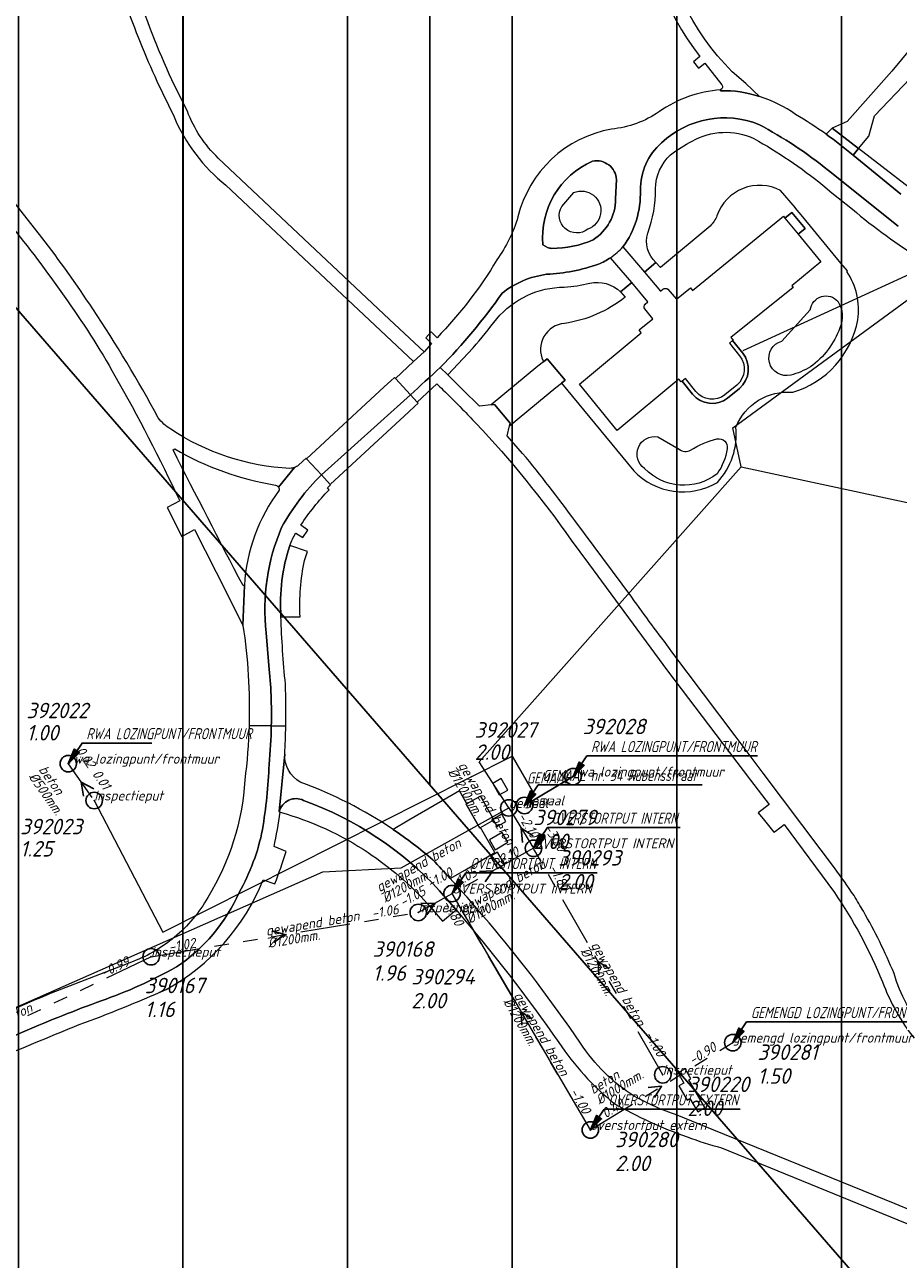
# Model space of a CAD drawing. Extents: x 148869 to 161638, y 453607 to 469810.
# Tile 387 of 656: x 155619 to 155725, y 462222 to 462372. Entities that reach past the tile are written whole.
import ezdxf
from ezdxf.lldxf.tags import DXFTag

# ---------------------------------------------------------------- set-up
doc = ezdxf.new("R2010")
doc.units = 0
doc.header["$PDMODE"] = 32
doc.header["$PDSIZE"] = 2
doc.linetypes.add('RI-GWA', pattern=[18.45, 6, -1.8, 1.75, -1.8, 1.75, -1.8, 1.75, -1.8])
doc.linetypes.add('RI-HWA', pattern=[7.4, 5, -2.4])
doc.layers.get('0').update_dxf_attribs({"linetype": 'CONTINUOUS'})
doc.layers.get('DEFPOINTS').update_dxf_attribs({"linetype": 'CONTINUOUS'})
for name, color, linetype in [('2022 hatch', 10, 'CONTINUOUS'), ('2024', 160, 'CONTINUOUS'), ('2024 hatch', 160, 'CONTINUOUS'), ('B-OI-AANPIJLING', 1, 'CONTINUOUS'), ('B-OI-GEMAAL', 30, 'CONTINUOUS'), ('B-OI-RI-niet inspecteren_reinigen', 190, 'CONTINUOUS')]:
    doc.layers.add(name, color=color, linetype=linetype)
for name, color, linetype, lineweight in [('B-OI-RI-BIJZONDERDERHEDEN-T18', 134, 'CONTINUOUS', 18), ('B-OI-RI-DRUKLEIDING-G-niet meenemen', 190, 'RI-PERS', 18), ('B-OI-RI-GWA-MATERIAAL-T18', 10, 'CONTINUOUS', 18), ('B-OI-RI-GWA-PUTDEKSELHOOGTE-T25', 10, 'CONTINUOUS', 25), ('B-OI-RI-GWA_BOB-T18', 10, 'CONTINUOUS', 18), ('B-OI-RI-GWA_DIAMETER-T18', 10, 'CONTINUOUS', 18), ('B-OI-RI-GWA_PUTNUMMER-T18', 10, 'CONTINUOUS', 18), ('B-OI-RI-GWA_RIOOLPUT-S', 10, 'CONTINUOUS', 25), ('B-OI-RI-GWA_TRANSPORTLEIDING-G', 10, 'RI-GWA', 18), ('B-OI-RI-HWA-BOB-T18', 150, 'CONTINUOUS', 18), ('B-OI-RI-HWA-MATERIAAL-T18', 150, 'CONTINUOUS', 18), ('B-OI-RI-HWA-PUTDEKSELHOOGTE-T25', 150, 'CONTINUOUS', 25), ('B-OI-RI-HWA-PUTNUMMER-T25', 150, 'CONTINUOUS', 25), ('B-OI-RI-HWA_DIAMETER-T18', 150, 'CONTINUOUS', 18), ('B-OI-RI-HWA_RIOOLPUT-S', 150, 'CONTINUOUS', 25), ('B-OI-RI-HWA_TRANSPORTLEIDING-G', 150, 'RI-HWA', 18), ('B-OI-RI-PERSLEIDING-G-niet meenemen', 190, 'RI-PERS', 18), ('B-OI-RI-STROOMRICHTING-S', 252, 'CONTINUOUS', 25), ('B-OI-RI-VACUUMLEIDING-G-niet meenemen', 190, 'RI-VACUUM', 18), ('B-RO-VH-VERHARDING_ASFALT-GV', 251, 'CONTINUOUS', 18), ('B-RO-VH-VERHARDING_BEDRIJFSVLOERPLAAT-GV', 251, 'CONTINUOUS', 18), ('B-RO-VH-VERHARDING_FUNDERING_ZAND-GV', 251, 'CONTINUOUS', 18), ('B-RO-VH-VERHARDING_GRASBETONSTEEN-GV', 251, 'CONTINUOUS', 18), ('B-RO-VH-VERHARDING_HALFVERHARDING_GRIND-GV', 251, 'CONTINUOUS', 18), ('B-RO-VH-VERHARDING_STRAATBAKSTEEN-GV', 251, 'CONTINUOUS', 18)]:
    doc.layers.add(name, color=color, linetype=linetype, lineweight=lineweight)
doc.styles.add('NLCS-ISO-M500-T18_CURSIEF', font='NLCS-ISO.ttf', dxfattribs={"oblique": 15, "height": 0.9})
doc.styles.add('NLCS-ISO-M750-T25_CURSIEF', font='NLCS-ISO.ttf', dxfattribs={"oblique": 15, "height": 1.875})
tags = doc.linetypes.add('RI-PERS', pattern='A,7,-2,["P",Standard,S=1.8,R=0,X=-0.5,Y=-0.9],-2,7,-2,[102,NLCS.SHX,S=1,R=180,X=0,Y=0],-2', length=22).pattern_tags.tags
tags[6] = DXFTag(74, 10)
tags = doc.linetypes.add('RI-VACUUM', pattern='A,7,-2,["V",Standard,S=1.8,R=0,X=-0.5,Y=-0.9],-2,7,-2,[102,NLCS.SHX,S=1,R=180,X=0,Y=0],-2', length=22).pattern_tags.tags
tags[6] = DXFTag(74, 10)

# ---------------------------------------------------------------- blocks, each defined once
blk = doc.blocks.new('ACMAP_ANN_TEMPLATE_hwa-diam')
at = {"color": 0, "linetype": 'ByBlock', "style": 'NLCS-ISO-M500-T18_CURSIEF', "oblique": 15}
blk.add_attdef('hwa-diam', (-3.7, -1.3), '', height=1.2, dxfattribs=at)
blk = doc.blocks.new('ACMAP_ANN_TEMPLATE_hwa-materiaal')
at = {"color": 0, "linetype": 'ByBlock', "style": 'NLCS-ISO-M500-T18_CURSIEF', "oblique": 15}
blk.add_attdef('hwa-mat', (-3.7, 0.2), '', height=1.2, dxfattribs=at)
blk = doc.blocks.new('ACMAP_ANN_TEMPLATE_hwa-nap-l')
at = {"color": 0, "linetype": 'ByBlock', "style": 'NLCS-ISO-M500-T18_CURSIEF', "oblique": 15}
blk.add_attdef('hwa-nap-l', (3.3, 0.2), '', height=1.2, dxfattribs=at)
blk = doc.blocks.new('ACMAP_ANN_TEMPLATE_hwa-nap-r')
at = {"color": 0, "linetype": 'ByBlock', "style": 'NLCS-ISO-M500-T18_CURSIEF', "oblique": 15}
blk.add_attdef('hwa-nap-r', (-5.6, 0.2), '', height=1.2, dxfattribs=at)
blk = doc.blocks.new('ACMAP_ANN_TEMPLATE_gwa-diam')
at = {"color": 0, "linetype": 'ByBlock', "style": 'NLCS-ISO-M500-T18_CURSIEF', "oblique": 15}
blk.add_attdef('gwa-diam', (-2.2, -1.3), '', height=1.2, dxfattribs=at)
blk = doc.blocks.new('ACMAP_ANN_TEMPLATE_gwa-materiaal')
at = {"color": 0, "linetype": 'ByBlock', "style": 'NLCS-ISO-M500-T18_CURSIEF', "oblique": 15}
blk.add_attdef('gwa-mat', (-2.2, 0.2), '', height=1.2, dxfattribs=at)
blk = doc.blocks.new('ACMAP_ANN_TEMPLATE_gwa-nap-l')
at = {"color": 0, "linetype": 'ByBlock', "style": 'NLCS-ISO-M500-T18_CURSIEF', "oblique": 15}
blk.add_attdef('gwa-nap-l', (2.3, 0.2), '', height=1.2, dxfattribs=at)
blk = doc.blocks.new('ACMAP_ANN_TEMPLATE_gwa-nap-r')
at = {"color": 0, "linetype": 'ByBlock', "style": 'NLCS-ISO-M500-T18_CURSIEF', "oblique": 15}
blk.add_attdef('gwa-nap-r', (-5.6, 0.2), '', height=1.2, dxfattribs=at)
blk = doc.blocks.new('ACMAP_ANN_TEMPLATE_hwa-puth')
at = {"color": 0, "linetype": 'ByBlock', "style": 'NLCS-ISO-M750-T25_CURSIEF', "oblique": 15}
blk.add_attdef('hwa-puth', (-9, -6.8), '', height=1.88, dxfattribs=at)
blk = doc.blocks.new('ACMAP_ANN_TEMPLATE_hwa-putnr')
at = {"color": 0, "linetype": 'ByBlock', "style": 'NLCS-ISO-M750-T25_CURSIEF', "oblique": 15}
blk.add_attdef('hwa-putnr', (-9, -4.1), '', height=1.88, dxfattribs=at)
blk = doc.blocks.new('ACMAP_ANN_TEMPLATE_type knoop')
at = {"layer": 'DEFPOINTS', "style": 'NLCS-ISO-M500-T18_CURSIEF', "oblique": 15}
blk.add_attdef('type_knoop', (0, 0), '', height=1.2, dxfattribs=at)
blk = doc.blocks.new('ACMAP_ANN_TEMPLATE_gwa-puth')
at = {"color": 0, "linetype": 'ByBlock', "style": 'NLCS-ISO-M750-T25_CURSIEF', "oblique": 15}
blk.add_attdef('gwa-puth', (3, -5), '', height=1.88, dxfattribs=at)
blk = doc.blocks.new('ACMAP_ANN_TEMPLATE_gwa-putnr')
at = {"color": 0, "linetype": 'ByBlock', "style": 'NLCS-ISO-M750-T25_CURSIEF', "oblique": 15}
blk.add_attdef('gwa-putnr', (3, -2.1), '', height=1.88, dxfattribs=at)

msp = doc.modelspace()

# ---------------------------------------------------------------- hatches: boundary and pattern name
at = {"layer": '2022 hatch'}
h = msp.add_hatch(dxfattribs=at)
h.set_pattern_fill('ANSI31', color=256, scale=19.992, angle=45)
h.set_pattern_definition([(90, (0, 0), (-19.992, 0), [])])
h.paths.add_polyline_path([(155957.39, 462199.72), (155824.6, 462339.47), (155809.4, 462364.77), (155712.06, 462492.35), (155741.32, 462534.94), (155724.45, 462653.5), (155647.56, 462844.84), (155571.03, 462835.78), (155539.5, 462940.93), (155214.41, 462860.04), (154975.03, 462800.21), (154771.75, 462639.51), (154795.06, 462617.84), (154687.68, 462525.32), (154739.27, 462359.61), (154777.22, 462294.15), (154815.26, 462238.26), (154900.32, 462169.47), (154928.55, 462144.03), (154992.39, 461993.67), (155064.08, 461959.84), (155069.75, 461944.78), (155080.62, 461929.02), (155099.54, 461841.43), (155124.54, 461788.65), (155176.21, 461747.53), (155253.1, 461670.14), (155301.18, 461625.42), (155386.96, 461536.3), (155426.74, 461562.76), (155670.4, 461472.54), (155778.97, 461514.91), (155823.82, 461578.91), (155914.94, 461739.53), (155884.36, 461781.4), (155900.67, 461812.33), (155940.19, 461941.25), (155946.89, 461971.72), (155993.5, 462030.18), (155993.12, 462149.22)])
at = {"layer": '2024 hatch'}
h = msp.add_hatch(dxfattribs=at)
h.set_pattern_fill('ANSI31', color=256, scale=29.988, angle=45)
h.set_pattern_definition([(90, (0, 0), (-29.988, 0), [])])
h.paths.add_polyline_path([(155468.24, 462509.2), (155430.3, 462608.99), (155317.39, 462696.7), (155326.79, 462885.8), (155421.55, 463128.67), (155681.88, 463221.51), (155808.81, 463270.9), (155858.2, 463353.96), (156235.32, 463468.35), (156395.06, 463466.8), (156874.43, 463576.88), (157060.31, 463303.94), (157149.74, 462870.77), (157067.92, 462815.11), (157047.81, 462789.79), (157071.17, 462711.57), (156936.5, 462350.7), (156856.27, 462251.62), (156803.36, 462113.22), (156627.76, 461893.96), (156524.84, 461717.19), (156312.22, 461660.25), (156176.03, 461568.49), (155937.87, 461968.15)])

# ---------------------------------------------------------------- linework, layer by layer
at = {"layer": '2024', "flags": 128}
msp.add_lwpolyline([(155468.24, 462509.2), (155430.3, 462608.99), (155317.39, 462696.7), (155326.79, 462885.8), (155421.55, 463128.67), (155681.88, 463221.51), (155808.81, 463270.9), (155858.2, 463353.96), (156235.32, 463468.35), (156395.06, 463466.8), (156874.43, 463576.88), (157060.31, 463303.94), (157149.74, 462870.77), (157067.92, 462815.11), (157047.81, 462789.79), (157071.17, 462711.57), (156936.5, 462350.7), (156856.27, 462251.62), (156803.36, 462113.22), (156627.76, 461893.96), (156524.84, 461717.19), (156312.22, 461660.25), (156176.03, 461568.49), (155937.87, 461968.15)], close=True, dxfattribs=at)
at = {"layer": 'B-OI-AANPIJLING', "color": 251, "flags": 128}
for points in [[(155623.8, 462281.97), (155625.16, 462283.31), (155624.53, 462283.74), (155623.8, 462281.97), (155624.63, 462283.67), (155624.74, 462283.6), (155623.8, 462281.97), (155624.95, 462283.46), (155625.06, 462283.38), (155623.8, 462281.97), (155625.48, 462284.48), (155633.95, 462284.48)], [(155685.1, 462280.4), (155686.46, 462281.74), (155685.83, 462282.17), (155685.1, 462280.4), (155685.93, 462282.1), (155686.04, 462282.03), (155685.1, 462280.4), (155686.25, 462281.89), (155686.36, 462281.81), (155685.1, 462280.4), (155686.78, 462282.91), (155707.48, 462282.91)], [(155679.2, 462276.9), (155680.56, 462278.24), (155679.93, 462278.67), (155679.2, 462276.9), (155680.03, 462278.6), (155680.14, 462278.53), (155679.2, 462276.9), (155680.35, 462278.39), (155680.46, 462278.31), (155679.2, 462276.9), (155680.88, 462279.41), (155700.76, 462279.41)], [(155680.3, 462271.7), (155681.66, 462273.04), (155681.03, 462273.47), (155680.3, 462271.7), (155681.13, 462273.4), (155681.24, 462273.33), (155680.3, 462271.7), (155681.45, 462273.19), (155681.56, 462273.11), (155680.3, 462271.7), (155681.98, 462274.21), (155698.1, 462274.21)], [(155670.4, 462266.2), (155671.76, 462267.54), (155671.13, 462267.97), (155670.4, 462266.2), (155671.23, 462267.9), (155671.34, 462267.83), (155670.4, 462266.2), (155671.55, 462267.69), (155671.66, 462267.61), (155670.4, 462266.2), (155672.08, 462268.71), (155688.02, 462268.71)], [(155704.5, 462248.1), (155705.86, 462249.44), (155705.23, 462249.87), (155704.5, 462248.1), (155705.33, 462249.8), (155705.44, 462249.73), (155704.5, 462248.1), (155705.65, 462249.59), (155705.76, 462249.51), (155704.5, 462248.1), (155706.18, 462250.61), (155729.83, 462250.61)], [(155687.2, 462237.5), (155688.56, 462238.84), (155687.93, 462239.27), (155687.2, 462237.5), (155688.03, 462239.2), (155688.14, 462239.13), (155687.2, 462237.5), (155688.35, 462238.99), (155688.46, 462238.91), (155687.2, 462237.5), (155688.88, 462240.01), (155705.4, 462240.01)]]:
    msp.add_lwpolyline(points, dxfattribs=at)
at = {"layer": 'B-OI-GEMAAL'}
for p in [(155679.2, 462276.9), (155677.3, 462276.6)]:
    msp.add_point(p, dxfattribs=at)
at = {"layer": 'B-OI-RI-DRUKLEIDING-G-niet meenemen'}
for p, q in [((155704.5, 462322.75), (155736.73, 462346.37)), ((155736.73, 462346.37), (155705.7, 462332.1)), ((155705.5, 462318), (155704.5, 462322.75)), ((155673.7, 462282.2), (155705.5, 462318)), ((155705.5, 462318), (155755.86, 462307.19)), ((155677.3, 462276.6), (155673.7, 462282.2)), ((155687.2, 462237.5), (155670.4, 462266.2))]:
    msp.add_line(p, q, dxfattribs=at)
at = {"layer": 'B-OI-RI-GWA_RIOOLPUT-S', "color": 251}
for p in [(155677.3, 462276.6), (155680.3, 462271.7), (155670.4, 462266.2), (155666.3, 462263.91), (155633.86, 462258.53), (155704.5, 462248.1), (155696, 462244.2), (155687.2, 462237.5)]:
    msp.add_point(p, dxfattribs=at)
at = {"layer": 'B-OI-RI-GWA_TRANSPORTLEIDING-G', "color": 251}
for p, q in [((155677.3, 462276.6), (155680.3, 462271.7)), ((155680.3, 462271.7), (155670.4, 462266.2)), ((155696, 462244.2), (155680.3, 462271.7)), ((155666.3, 462263.91), (155670.4, 462266.2)), ((155687.2, 462237.5), (155670.4, 462266.2)), ((155633.86, 462258.53), (155666.3, 462263.91)), ((155633.86, 462258.53), (155588.69, 462236.91)), ((155687.2, 462237.5), (155704.5, 462248.1))]:
    msp.add_line(p, q, dxfattribs=at)
at = {"layer": 'B-OI-RI-HWA_RIOOLPUT-S', "color": 251}
for p in [(155623.8, 462281.97), (155685.1, 462280.4), (155626.95, 462277.5), (155679.2, 462276.9)]:
    msp.add_point(p, dxfattribs=at)
at = {"layer": 'B-OI-RI-HWA_TRANSPORTLEIDING-G', "color": 251}
msp.add_line((155623.8, 462281.97), (155626.95, 462277.5), dxfattribs=at)
at = {"layer": 'B-OI-RI-niet inspecteren_reinigen'}
msp.add_line((155679.2, 462276.9), (155685.1, 462280.4), dxfattribs=at)
at = {"layer": 'B-OI-RI-PERSLEIDING-G-niet meenemen'}
for p, q in [((155635.3, 462261.5), (155677.7, 462282.9)), ((155677.7, 462282.9), (155680.4, 462278.2)), ((155680.4, 462278.2), (155679.2, 462276.9)), ((155626.95, 462277.5), (155635.3, 462261.5)), ((155664.22, 462269.34), (155677.3, 462276.6)), ((155611.7, 462249.84), (155654.72, 462268.84)), ((155654.72, 462268.84), (155664.22, 462269.34))]:
    msp.add_line(p, q, dxfattribs=at)
at = {"layer": 'B-OI-RI-STROOMRICHTING-S', "color": 251}
for points in [[(155626.9, 462278.91), (155625.38, 462279.73), (155625.64, 462278.01)], [(155680.27, 462273.23), (155678.8, 462274.15), (155678.95, 462272.41)], [(155673.73, 462268.88), (155675.35, 462268.95), (155674.43, 462267.62)], [(155666.61, 462264.98), (155668.35, 462265.05), (155667.36, 462263.61)], [(155648.54, 462261.69), (155650.08, 462261.22), (155648.77, 462260.27)], [(155689.48, 462257.06), (155688.14, 462257.95), (155688.23, 462256.34)], [(155680.14, 462250.97), (155678.8, 462251.85), (155678.9, 462250.24)], [(155694.24, 462242.66), (155695.85, 462242.8), (155694.99, 462241.43)]]:
    msp.add_lwpolyline(points, dxfattribs=at)
at = {"layer": 'B-OI-RI-VACUUMLEIDING-G-niet meenemen'}
for p, q in [((155704.5, 462322.75), (155736.73, 462346.37)), ((155736.73, 462346.37), (155705.7, 462332.1)), ((155705.5, 462318), (155704.5, 462322.75)), ((155673.7, 462282.2), (155705.5, 462318)), ((155705.5, 462318), (155755.86, 462307.19)), ((155677.3, 462276.6), (155673.7, 462282.2))]:
    msp.add_line(p, q, dxfattribs=at)
at = {"layer": 'B-RO-VH-VERHARDING_ASFALT-GV'}
for points in [[(155693.85, 462387.29, 0.168933), (155700.51, 462367.82)], [(155704.43, 462365.97, -0.172261), (155695.63, 462384.57)], [(155636.72, 462364.3, -0.034162), (155632.22, 462375.69)], [(155630.73, 462374.38, 0.024752), (155634.56, 462364.86)], [(155703.18, 462364.41, -0.411365), (155703.02, 462363.77)], [(155703.02, 462363.66, -0.094908), (155707.73, 462362.97)], [(155636.65, 462360.52, 0.126098), (155642.95, 462352.2)], [(155642.02, 462355.51, -0.112011), (155638.26, 462361.19)], [(155616.67, 462347.53, -0.018167), (155623.29, 462338.75)], [(155626.77, 462337.2, 0.020085), (155620.58, 462345.86)], [(155623.29, 462338.75, -0.028316), (155629.46, 462329.07)], [(155634.73, 462323.98, 0.022179), (155626.77, 462337.2)], [(155629.46, 462329.07, -0.020185), (155637.33, 462313.88)], [(155668.96, 462330.08, -0.003758), (155665.35, 462326.76)], [(155668.56, 462328.08, -0.00279), (155669.3, 462327.37)], [(155669.3, 462327.37, -0.00704), (155671.65, 462325.03)], [(155671.65, 462325.03, -0.005009), (155673.31, 462323.3)], [(155636.24, 462322.6, -0.104728), (155634.73, 462323.98)], [(155673.31, 462323.3, -0.036373), (155684.88, 462309.11)], [(155650.71, 462317.83, -0.136855), (155636.24, 462322.6)], [(155645.02, 462303.59, -0.003853), (155636.52, 462320.09)], [(155636.73, 462320.19, 0.090982), (155648.97, 462315.8)], [(155685.32, 462311.48, 0.015011), (155678.98, 462319.65)], [(155654.54, 462317.03, 0.074709), (155649.71, 462310.65)], [(155649.71, 462310.65, -0.074709), (155654.54, 462317.03)], [(155651.26, 462317.93, -0.083569), (155650.71, 462317.83)], [(155651.73, 462318.19, -0.081198), (155651.26, 462317.93)], [(155648.97, 462315.8, -0.178512), (155649.32, 462315.53)], [(155649.32, 462315.53, -0.148562), (155649.42, 462315.18)], [(155649.42, 462315.18, 0.146857), (155645.19, 462303.62)], [(155652.04, 462310.92, -0.0467), (155655.48, 462315.23)], [(155649.71, 462310.65, 0.131085), (155647.85, 462297.87)], [(155647.85, 462297.87, -0.131085), (155649.71, 462310.65)], [(155650.7, 462308.48, -0.04032), (155651.43, 462309.98)], [(155649.63, 462299.81, -0.096798), (155650.7, 462308.48)], [(155694.66, 462298.84, -0.004013), (155692.23, 462302.18)], [(155650.18, 462291.62, -0.018188), (155649.63, 462299.81)], [(155697.11, 462295.57, -0.003873), (155694.66, 462298.84)], [(155645.01, 462298.75, -0.045254), (155645.76, 462286.62)], [(155648.17, 462293.91, -0.030139), (155648.46, 462286.57)], [(155648.46, 462286.57, 0.030139), (155648.17, 462293.91)], [(155650.22, 462286.54, 0.013586), (155650.18, 462291.62)], [(155645.76, 462286.62, -0.024757), (155645.24, 462279.99)], [(155648.46, 462286.57, -0.019428), (155648.19, 462281.89)], [(155648.19, 462281.89, 0.019428), (155648.46, 462286.57)], [(155650.08, 462283.13, 0.009084), (155650.22, 462286.54)], [(155651.97, 462279.73, -0.277623), (155650.08, 462283.13)], [(155648.19, 462281.89, -0.029132), (155647.39, 462273.96)], [(155647.39, 462273.96, 0.029132), (155648.19, 462281.89)], [(155645.24, 462279.99, -0.124808), (155640.75, 462265.74)], [(155663.24, 462273.99, 0.060874), (155651.97, 462279.73)], [(155649.43, 462276.15, -0.477974), (155652.37, 462277.52)], [(155652.37, 462277.52, -0.118691), (155668.88, 462266.55)], [(155648.8, 462271.9, 0.0124), (155649.54, 462276.09)], [(155647.39, 462273.96, -0.07843), (155644.56, 462266.34)], [(155644.56, 462266.34, 0.07843), (155647.39, 462273.96)], [(155668.08, 462270.3, 0.029133), (155663.24, 462273.99)], [(155648.9, 462267.38, 0.004944), (155650.27, 462271.31)], [(155670.18, 462268.03, 0.004337), (155668.08, 462270.3)], [(155719.22, 462265.95, 0.014582), (155716.83, 462269.32)], [(155635.68, 462254.56, 0.173569), (155647.48, 462267.87)], [(155680.66, 462255.48, 0.021408), (155670.18, 462268.03)], [(155644.56, 462266.34, -0.141316), (155636.93, 462257.29)], [(155636.93, 462257.29, 0.141316), (155644.56, 462266.34)], [(155668.88, 462266.55, -0.003931), (155670.89, 462264.24)], [(155716.83, 462266.33, -0.053217), (155722.66, 462255.5)], [(155720.36, 462264.05, 0.008264), (155719.22, 462265.95)], [(155640.75, 462265.74, -0.089181), (155636.7, 462260.9)], [(155670.89, 462264.24, -0.024943), (155683.37, 462248.1)], [(155724.08, 462256.51, 0.03107), (155720.36, 462264.05)], [(155636.7, 462260.9, -0.081952), (155631.7, 462257.96)], [(155636.93, 462257.29, -0.044327), (155627.81, 462253.18)], [(155627.81, 462253.18, 0.044327), (155636.93, 462257.29)], [(155722.66, 462255.5, 0.076837), (155726.53, 462248.63)], [(155734.72, 462245.58, -0.260904), (155724.08, 462256.51)], [(155621.74, 462254.1, 0.015698), (155601.09, 462244.82)], [(155625.13, 462250.29, 0.01707), (155635.68, 462254.56)], [(155627.81, 462253.18, 0.014713), (155618.51, 462249.49)], [(155618.51, 462249.49, -0.014713), (155627.81, 462253.18)], [(155602.29, 462240.12, -0.017549), (155622.9, 462249.39)], [(155618.51, 462249.49, 0.009355), (155603.94, 462242.84)], [(155603.94, 462242.84, -0.009355), (155618.51, 462249.49)], [(155622.9, 462249.39, -0.002239), (155625.13, 462250.29)], [(155683.37, 462248.1, 0.070889), (155690.05, 462240.74)], [(155692.51, 462241.61, -0.106543), (155686, 462248.04)], [(155690.05, 462240.74, 0.043083), (155698.96, 462236.65)], [(155697.75, 462239.28, -0.044809), (155692.51, 462241.61)], [(155698.96, 462236.65, 0.019242), (155703.12, 462235.33)]]:
    msp.add_lwpolyline(points, format="xyb", dxfattribs=at)
at = {"layer": 'B-RO-VH-VERHARDING_ASFALT-GV', "flags": 128}
for points in [[(155700.51, 462367.82), (155699.73, 462367.17), (155700.34, 462366.41), (155701.1, 462367.02), (155703.18, 462364.41)], [(155620.58, 462345.86), (155610.07, 462359.2), (155604.63, 462366.19)], [(155634.56, 462364.86), (155636.65, 462360.52)], [(155707.73, 462362.97), (155706.07, 462364.54), (155704.43, 462365.97)], [(155638.26, 462361.19), (155636.72, 462364.3)], [(155703.02, 462363.77), (155703.02, 462363.66)], [(155642.95, 462352.2), (155649.04, 462346.46), (155665.72, 462330.81), (155667.01, 462331.97), (155662.83, 462335.9), (155642.02, 462355.51)], [(155678.98, 462319.65), (155677.11, 462321.78), (155677.38, 462323), (155677.45, 462323.32), (155675.55, 462325.6), (155675.17, 462325.56), (155673.75, 462325.39), (155671.67, 462327.42), (155669.89, 462329.17), (155668.96, 462330.08)], [(155665.35, 462326.76), (155666.16, 462325.88), (155668.56, 462328.08)], [(155636.52, 462320.09), (155636.73, 462320.19)], [(155654.54, 462317.03), (155652.73, 462318.99), (155652.68, 462319.05), (155652.3, 462318.69), (155651.73, 462318.19)], [(155649.32, 462315.53), (155651.26, 462317.93)], [(155651.26, 462317.93), (155649.32, 462315.53)], [(155655.48, 462315.23), (155655.27, 462315.45), (155655.66, 462315.81), (155655.6, 462315.88), (155654.54, 462317.03)], [(155637.33, 462313.88), (155635.83, 462313.08), (155637.61, 462309.57), (155639.11, 462310.42), (155643.04, 462302.69), (155645.01, 462298.75)], [(155651.43, 462309.98), (155652.28, 462309.44), (155652.88, 462310.34), (155652.04, 462310.92)], [(155692.23, 462302.18), (155685.32, 462311.48)], [(155684.88, 462309.11), (155686.96, 462306.29), (155693.97, 462296.77), (155696.58, 462293.26), (155698.22, 462291.06), (155706.65, 462279.99), (155708.9, 462277), (155707.59, 462276.01), (155708.34, 462275.09), (155709.49, 462273.66), (155709.67, 462273.78), (155710.75, 462274.57), (155716.83, 462266.33)], [(155645.01, 462298.75), (155645.19, 462303.62), (155645.02, 462303.59)], [(155645.19, 462303.62), (155645.01, 462298.75)], [(155647.85, 462297.87), (155648.17, 462293.91)], [(155648.17, 462293.91), (155647.85, 462297.87)], [(155716.83, 462269.32), (155715.25, 462271.46), (155708.17, 462280.84), (155704.77, 462285.37), (155697.11, 462295.57)], [(155648.46, 462286.57), (155645.76, 462286.62)], [(155645.76, 462286.62), (155648.46, 462286.57)], [(155650.22, 462286.54), (155648.46, 462286.57)], [(155648.46, 462286.57), (155650.22, 462286.54)], [(155650.08, 462283.13), (155649.43, 462276.15)], [(155649.43, 462276.15), (155650.08, 462283.13)], [(155649.54, 462276.09), (155649.43, 462276.15)], [(155650.27, 462271.31), (155648.8, 462271.9)], [(155647.48, 462267.87), (155648.9, 462267.38)], [(155631.7, 462257.96), (155621.74, 462254.1)], [(155686, 462248.04), (155684.71, 462249.92), (155680.66, 462255.48)], [(155743.51, 462220.5), (155724.23, 462228.51), (155702.2, 462237.47), (155697.75, 462239.28)], [(155703.12, 462235.33), (155735.34, 462222.18)]]:
    msp.add_lwpolyline(points, dxfattribs=at)
for points in [[(155675.17, 462325.56), (155675.55, 462325.6), (155677.45, 462323.32), (155677.38, 462323), (155683.02, 462327.64), (155683.68, 462328.17), (155684.13, 462328.54), (155681.97, 462331.14), (155681.52, 462330.78), (155680.83, 462330.22)], [(155654.54, 462317.03), (155665.35, 462326.76), (155663.52, 462328.76), (155663.43, 462328.86), (155662.99, 462328.46), (155662.18, 462327.71), (155652.73, 462318.99)], [(155666.16, 462325.88), (155665.35, 462326.76), (155654.54, 462317.03), (155655.6, 462315.88), (155665.14, 462324.69), (155665.86, 462325.36), (155666.28, 462325.75)]]:
    msp.add_lwpolyline(points, close=True, dxfattribs=at)
at = {"layer": 'B-RO-VH-VERHARDING_BEDRIJFSVLOERPLAAT-GV', "flags": 128}
for points in [[(155704.48, 462333.35), (155704.08, 462333.03), (155705.31, 462331.5)], [(155705.71, 462331.83), (155704.48, 462333.35)], [(155700.02, 462327.18), (155698.74, 462328.73), (155698.35, 462328.41), (155699.61, 462326.85)], [(155705, 462327.93), (155703.55, 462326.76)], [(155703.87, 462326.35), (155705.31, 462327.54)]]:
    msp.add_lwpolyline(points, dxfattribs=at)
at = {"layer": 'B-RO-VH-VERHARDING_BEDRIJFSVLOERPLAAT-GV'}
for points in [[(155705.31, 462327.54, 0.402575), (155705.71, 462331.83)], [(155705.31, 462331.5, -0.404554), (155705, 462327.93)], [(155699.61, 462326.85, 0.409601), (155703.87, 462326.35)], [(155703.55, 462326.76, -0.413594), (155700.02, 462327.18)]]:
    msp.add_lwpolyline(points, format="xyb", dxfattribs=at)
at = {"layer": 'B-RO-VH-VERHARDING_BEDRIJFSVLOERPLAAT-GV', "flags": 128}
for points in [[(155677.17, 462278.76), (155676.39, 462280.16), (155675.34, 462279.58), (155676.12, 462278.18)], [(155673.78, 462274.16), (155673.86, 462274.21), (155675.27, 462275.02), (155675.37, 462275.41), (155673.85, 462278.03), (155672.21, 462277.08), (155672.13, 462277.04)], [(155675.36, 462275.21), (155675.87, 462274.35), (155676.95, 462274.97), (155676.44, 462275.84)], [(155675.66, 462271.53), (155677.2, 462272.43), (155676.5, 462273.63), (155674.96, 462272.72)], [(155675.07, 462270.72), (155675.93, 462269.26), (155676.78, 462269.76), (155675.92, 462271.22)], [(155699.69, 462240.65), (155700.24, 462239.71), (155700.97, 462240.13), (155701.1, 462240.21), (155699.15, 462243.57), (155699.41, 462243.72), (155698.71, 462244.94), (155697.85, 462244.44), (155698.57, 462243.2), (155697.95, 462242.84), (155698.96, 462241.12), (155699.3, 462241.32)]]:
    msp.add_lwpolyline(points, close=True, dxfattribs=at)
at = {"layer": 'B-RO-VH-VERHARDING_FUNDERING_ZAND-GV', "flags": 128}
for points in [[(155747.95, 462390.71), (155746.61, 462392.13), (155742, 462387.45), (155739.06, 462384.53), (155729.9, 462373.38), (155723.81, 462366.06), (155718.37, 462359.96), (155716.57, 462359.13), (155719.76, 462356.65)], [(155719.76, 462356.65), (155721, 462358.18), (155721.7, 462360.62), (155726.05, 462365.16), (155727.89, 462367.55), (155728.73, 462366.79)]]:
    msp.add_lwpolyline(points, dxfattribs=at)
at = {"layer": 'B-RO-VH-VERHARDING_GRASBETONSTEEN-GV', "flags": 128}
for points in [[(155673.86, 462274.21), (155673.78, 462274.16), (155672.13, 462277.04), (155672.21, 462277.08), (155671.3, 462278.67), (155665.16, 462275.1), (155663.24, 462273.99)], [(155649.43, 462276.15), (155649.54, 462276.09)], [(155670.18, 462268.03), (155671.96, 462269.05), (155675.61, 462271.17), (155673.86, 462274.21)], [(155667.43, 462264.96), (155669.24, 462262.83)], [(155669.24, 462262.83), (155670.89, 462264.24)]]:
    msp.add_lwpolyline(points, dxfattribs=at)
at = {"layer": 'B-RO-VH-VERHARDING_GRASBETONSTEEN-GV'}
for points in [[(155652.37, 462277.52, 0.477974), (155649.43, 462276.15)], [(155668.88, 462266.55, 0.118691), (155652.37, 462277.52)], [(155649.54, 462276.09, -0.077614), (155660.23, 462271.17)], [(155663.24, 462273.99, -0.029133), (155668.08, 462270.3)], [(155660.23, 462271.17, -0.062499), (155667.43, 462264.96)], [(155668.08, 462270.3, -0.004337), (155670.18, 462268.03)], [(155670.89, 462264.24, 0.003931), (155668.88, 462266.55)]]:
    msp.add_lwpolyline(points, format="xyb", dxfattribs=at)
at = {"layer": 'B-RO-VH-VERHARDING_HALFVERHARDING_GRIND-GV'}
for points in [[(155707.68, 462359.59, 0.290385), (155695.86, 462357.37)], [(155716.11, 462354.01, 0.045965), (155707.68, 462359.59)], [(155695.86, 462357.37, 0.219658), (155693.28, 462351.58)], [(155696.95, 462355.89, -0.059616), (155699.57, 462357.55)], [(155699.57, 462357.55, -0.243945), (155707.05, 462357.88)], [(155707.05, 462357.88, -0.043053), (155715.43, 462352.22)], [(155715.83, 462358.4, -0.020823), (155719.12, 462355.84)], [(155695.11, 462351.77, -0.208679), (155696.95, 462355.89)], [(155687.48, 462355.12, 0.323484), (155681.43, 462344.98)], [(155690.36, 462352.9, 0.461315), (155687.48, 462355.12)], [(155685.19, 462351.32, -1.028258), (155686.89, 462346.88)], [(155693.28, 462351.58, -0.166009), (155691.16, 462344.71)], [(155694.17, 462346.4, 0.095463), (155695.11, 462351.77)], [(155710.3, 462351.57, 0.457561), (155702.58, 462348.51)], [(155687.56, 462345.59, 0.253867), (155690.27, 462350.54)], [(155686.89, 462346.88, -0.838233), (155683.73, 462349.64)], [(155702.58, 462348.51, -0.106829), (155701.75, 462347.24)], [(155719.02, 462349.3, 0.039498), (155727.44, 462343.22)], [(155682.51, 462344.54, 0.10785), (155687.56, 462345.59)], [(155695.15, 462342.84, -0.28414), (155694.17, 462346.4)], [(155682, 462344.65, 0.109181), (155682.51, 462344.54)], [(155688.19, 462342.62, -0.072488), (155681.87, 462341.39)], [(155689.65, 462343.41, -0.051277), (155688.19, 462342.62)], [(155681.87, 462341.39, 0.134944), (155676.48, 462339.09)], [(155719.68, 462335.87, 0.188583), (155718.35, 462341.73)], [(155675.83, 462335.98, -0.219636), (155684.04, 462339.84)], [(155684.04, 462339.84, 0.049179), (155687.12, 462340.32)], [(155687.12, 462340.32, -0.244943), (155690.88, 462339.27)], [(155696, 462339.59, -0.310319), (155696.62, 462339.59)], [(155676.48, 462339.09, -0.042154), (155668.96, 462330.08)], [(155691.43, 462338.62, -0.132139), (155684.05, 462335.43)], [(155713.91, 462337.07, -0.646898), (155717.27, 462338.11)], [(155717.27, 462338.11, -0.252633), (155717.49, 462334.9)], [(155693.81, 462337.19, -0.378858), (155693.87, 462337.78)], [(155672.96, 462332.47, 0.013153), (155675.83, 462335.98)], [(155684.05, 462335.43, 0.524371), (155681.47, 462330.89)], [(155711.77, 462327.07, 0.282326), (155719.68, 462335.87)], [(155717.49, 462334.9, -0.153295), (155713.92, 462330.15)], [(155705.71, 462331.83, -0.402575), (155705.31, 462327.54)], [(155711.53, 462329.15, -0.990048), (155710.45, 462333.28)], [(155713.92, 462330.15, -0.071832), (155711.53, 462329.15)], [(155703.87, 462326.35, -0.409601), (155699.61, 462326.85)], [(155704.88, 462322.84, -0.330589), (155711.77, 462327.07)], [(155702.63, 462316.13, 0.215527), (155704.88, 462322.84)], [(155693.79, 462317.82, -0.812648), (155695.38, 462321.65)], [(155699.37, 462320.03, -0.081439), (155702.58, 462321.4)], [(155702.58, 462321.4, -0.538212), (155703.82, 462320.21)], [(155697.97, 462320.14, 0.290103), (155699.37, 462320.03)], [(155703.82, 462320.21, -0.119805), (155702.59, 462317.17)], [(155692.47, 462317.52, 0.350662), (155702.63, 462316.13)], [(155702.59, 462317.17, -0.385528), (155693.79, 462317.82)], [(155650.7, 462308.48, 0.096798), (155649.63, 462299.81)], [(155651.96, 462299.81, -0.065714), (155652.5, 462306.66)]]:
    msp.add_lwpolyline(points, format="xyb", dxfattribs=at)
at = {"layer": 'B-RO-VH-VERHARDING_HALFVERHARDING_GRIND-GV', "flags": 128}
for points in [[(155719.12, 462355.84), (155719.76, 462356.65), (155716.57, 462359.13), (155716.21, 462358.78), (155715.83, 462358.4)], [(155737.05, 462348.83), (155735.21, 462345.73), (155728.79, 462349.69), (155719.76, 462356.65), (155719.12, 462355.84), (155724.9, 462351.14)], [(155690.27, 462350.54), (155690.36, 462352.9)], [(155724.6, 462347.22), (155716.11, 462354.01)], [(155683.73, 462349.64), (155685.19, 462351.32)], [(155718.35, 462341.73), (155718.41, 462341.8), (155717.62, 462342.75), (155713, 462348.38), (155712.12, 462349.44), (155712.1, 462349.46), (155710.3, 462351.57)], [(155715.43, 462352.22), (155716.54, 462351.29), (155719.02, 462349.3)], [(155696.62, 462339.59), (155697.67, 462338.37), (155699.36, 462339.76), (155699.62, 462339.43), (155710.64, 462348.45), (155710.83, 462348.22), (155711.65, 462348.88), (155713.27, 462346.96), (155712.43, 462346.28), (155715.19, 462342.92), (155711.66, 462340.01), (155711.83, 462339.79), (155704.28, 462333.73), (155704.55, 462333.4), (155704.48, 462333.35), (155705.71, 462331.83)], [(155701.75, 462347.24), (155695.7, 462342.2), (155695.16, 462342.83), (155693.76, 462341.66), (155695.73, 462339.34), (155696, 462339.59)], [(155681.43, 462344.98), (155682, 462344.65)], [(155691.16, 462344.71), (155693.76, 462341.66), (155695.16, 462342.83), (155695.15, 462342.84)], [(155690.88, 462339.27), (155692.22, 462340.38), (155689.65, 462343.41)], [(155693.87, 462337.78), (155694.2, 462338.05), (155692.22, 462340.38), (155690.88, 462339.27), (155691.43, 462338.62)], [(155690.45, 462322.44), (155685.87, 462328.05), (155693.39, 462334.3), (155693.12, 462334.63), (155694.79, 462335.99), (155693.81, 462337.19)], [(155710.45, 462333.28), (155713.91, 462337.07)], [(155668.96, 462330.08), (155669.89, 462329.17), (155672.96, 462332.47)], [(155681.47, 462330.89), (155681.52, 462330.78), (155681.97, 462331.14), (155684.13, 462328.54), (155683.68, 462328.17), (155692.47, 462317.52)], [(155699.61, 462326.85), (155698.35, 462328.41), (155698.23, 462328.32), (155697.95, 462328.65), (155690.45, 462322.44)], [(155705.31, 462327.54), (155703.87, 462326.35)], [(155695.38, 462321.65), (155697.97, 462320.14)], [(155652.5, 462306.66), (155652.87, 462307.72), (155650.7, 462308.48)], [(155649.63, 462299.81), (155651.63, 462299.81), (155651.96, 462299.81)]]:
    msp.add_lwpolyline(points, dxfattribs=at)
at = {"layer": 'B-RO-VH-VERHARDING_STRAATBAKSTEEN-GV'}
for points in [[(155703.02, 462363.77, 0.138879), (155695.58, 462361.14)], [(155707.73, 462362.97, 0.094908), (155703.02, 462363.66)], [(155712.13, 462360.79, 0.081111), (155707.73, 462362.97)], [(155695.58, 462361.14, -0.125889), (155689.77, 462359.02)], [(155695.86, 462357.37, -0.290385), (155707.68, 462359.59)], [(155715.83, 462358.4, 0.021863), (155712.13, 462360.79)], [(155689.77, 462359.02, 0.298084), (155678.41, 462348.36)], [(155707.68, 462359.59, -0.045965), (155716.11, 462354.01)], [(155693.28, 462351.58, -0.219658), (155695.86, 462357.37)], [(155719.12, 462355.84, 0.020823), (155715.83, 462358.4)], [(155681.43, 462344.98, -0.323484), (155687.48, 462355.12)], [(155687.48, 462355.12, -0.461315), (155690.36, 462352.9)], [(155691.16, 462344.71, 0.166009), (155693.28, 462351.58)], [(155690.27, 462350.54, -0.253867), (155687.56, 462345.59)], [(155678.41, 462348.36, -0.080883), (155675.85, 462343.13)], [(155687.56, 462345.59, -0.10785), (155682.51, 462344.54)], [(155682.51, 462344.54, -0.109181), (155682, 462344.65)], [(155689.65, 462343.41, 0.054616), (155691.16, 462344.71)], [(155675.85, 462343.13, -0.056578), (155668.58, 462333.69)], [(155681.87, 462341.39, 0.072488), (155688.19, 462342.62)], [(155688.19, 462342.62, 0.051277), (155689.65, 462343.41)], [(155676.48, 462339.09, -0.134944), (155681.87, 462341.39)], [(155668.96, 462330.08, 0.042154), (155676.48, 462339.09)], [(155665.35, 462326.76, 0.003758), (155668.96, 462330.08)]]:
    msp.add_lwpolyline(points, format="xyb", dxfattribs=at)
at = {"layer": 'B-RO-VH-VERHARDING_STRAATBAKSTEEN-GV', "flags": 128}
for points in [[(155703.02, 462363.66), (155703.02, 462363.77)], [(155724.9, 462351.14), (155719.12, 462355.84)], [(155690.36, 462352.9), (155690.27, 462350.54)], [(155716.11, 462354.01), (155724.6, 462347.22)], [(155682, 462344.65), (155681.43, 462344.98)], [(155668.58, 462333.69), (155667.86, 462334.39), (155667.21, 462333.69), (155667.93, 462333), (155667.01, 462331.97), (155665.72, 462330.81), (155663.52, 462328.76), (155665.35, 462326.76)]]:
    msp.add_lwpolyline(points, dxfattribs=at)
msp.add_lwpolyline([(155710.83, 462348.22), (155712.43, 462346.28), (155713.27, 462346.96), (155711.65, 462348.88)], close=True, dxfattribs=at)

# ---------------------------------------------------------------- block references
at = {"layer": 'B-OI-RI-GWA-MATERIAAL-T18', "color": 251}
for p, rotation, values in [((155672.09, 462279.79), 301.4768393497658, {'gwa-mat': 'gewapend beton'}), ((155663.61, 462267.24), 29.18495621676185, {'gwa-mat': 'gewapend beton'}), ((155673.83, 462264.69), 29.0546040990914, {'gwa-mat': 'gewapend beton'}), ((155650.08, 462261.22), 9.416490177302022, {'gwa-mat': 'gewapend beton'}), ((155688.15, 462257.95), 299.7224387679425, {'gwa-mat': 'gewapend beton'}), ((155678.8, 462251.85), 300.3432488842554, {'gwa-mat': 'gewapend beton'}), ((155611.27, 462247.72), 25.5774671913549, {'gwa-mat': 'gewapend beton'}), ((155689.51, 462242.78), 31.49649990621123, {'gwa-mat': 'beton'})]:
    msp.add_blockref('ACMAP_ANN_TEMPLATE_gwa-materiaal', p, dxfattribs=dict(at, rotation=rotation)).add_auto_attribs(values)
at = {"layer": 'B-OI-RI-GWA-PUTDEKSELHOOGTE-T25', "color": 251}
for p, values in [((155677.3, 462276.6), {'gwa-puth': '2.00'}), ((155680.3, 462271.7), {'gwa-puth': '2.00'}), ((155657.75, 462260.62), {'gwa-puth': '1.96'}), ((155662.45, 462257.26), {'gwa-puth': '2.00'}), ((155630.09, 462256.2), {'gwa-puth': '1.16'}), ((155704.5, 462248.1), {'gwa-puth': '1.50'}), ((155696, 462244.2), {'gwa-puth': '2.00'}), ((155687.2, 462237.5), {'gwa-puth': '2.00'})]:
    msp.add_blockref('ACMAP_ANN_TEMPLATE_gwa-puth', p, dxfattribs=at).add_auto_attribs(values)
at = {"layer": 'B-OI-RI-GWA_BOB-T18', "color": 251}
for name, p, rotation, values in [('ACMAP_ANN_TEMPLATE_gwa-nap-r', (155681.08, 462270.72), 301.4768393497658, {'gwa-nap-r': '-2.10'}), ('ACMAP_ANN_TEMPLATE_gwa-nap-l', (155680.13, 462276.04), 301.4768393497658, {'gwa-nap-l': '-3.50'}), ('ACMAP_ANN_TEMPLATE_gwa-nap-l', (155673.9, 462268.02), 29.0546040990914, {'gwa-nap-l': '-2.10'}), ('ACMAP_ANN_TEMPLATE_gwa-nap-l', (155665.86, 462265.49), 29.18495621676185, {'gwa-nap-l': '-1.00'}), ('ACMAP_ANN_TEMPLATE_gwa-nap-r', (155675.67, 462269.36), 29.18495621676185, {'gwa-nap-r': '-1.05'}), ('ACMAP_ANN_TEMPLATE_gwa-nap-r', (155684.71, 462264.34), 299.7224387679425, {'gwa-nap-r': '-1.80'}), ('ACMAP_ANN_TEMPLATE_gwa-nap-r', (155669.43, 462267.06), 29.0546040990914, {'gwa-nap-r': '-1.05'}), ('ACMAP_ANN_TEMPLATE_gwa-nap-r', (155666.3, 462263.91), 9.416490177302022, {'gwa-nap-r': '-1.06'}), ('ACMAP_ANN_TEMPLATE_gwa-nap-r', (155671.84, 462260.08), 300.3432488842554, {'gwa-nap-r': '-1.80'}), ('ACMAP_ANN_TEMPLATE_gwa-nap-l', (155633.86, 462258.53), 9.416490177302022, {'gwa-nap-l': '-1.02'}), ('ACMAP_ANN_TEMPLATE_gwa-nap-l', (155626.13, 462254.81), 25.5774671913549, {'gwa-nap-l': '-0.99'}), ('ACMAP_ANN_TEMPLATE_gwa-nap-l', (155692.45, 462250.99), 299.7224387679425, {'gwa-nap-l': '-1.00'}), ('ACMAP_ANN_TEMPLATE_gwa-nap-r', (155704.5, 462248.1), 31.49649990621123, {'gwa-nap-r': '-0.90'}), ('ACMAP_ANN_TEMPLATE_gwa-nap-l', (155683.32, 462244.02), 300.3432488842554, {'gwa-nap-l': '-1.00'}), ('ACMAP_ANN_TEMPLATE_gwa-nap-l', (155687.2, 462237.5), 31.49649990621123, {'gwa-nap-l': '0.40'})]:
    msp.add_blockref(name, p, dxfattribs=dict(at, rotation=rotation)).add_auto_attribs(values)
at = {"layer": 'B-OI-RI-GWA_DIAMETER-T18', "color": 251}
for p, rotation, values in [((155672.09, 462279.79), 301.4768393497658, {'gwa-diam': '%%c1200mm.'}), ((155663.61, 462267.24), 29.18495621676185, {'gwa-diam': '%%c1200mm.'}), ((155673.83, 462264.69), 29.0546040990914, {'gwa-diam': '%%c1200mm.'}), ((155650.08, 462261.22), 9.416490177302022, {'gwa-diam': '%%c1200mm.'}), ((155688.15, 462257.95), 299.7224387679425, {'gwa-diam': '%%c1200mm.'}), ((155678.8, 462251.85), 300.3432488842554, {'gwa-diam': '%%c1200mm.'}), ((155689.51, 462242.78), 31.49649990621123, {'gwa-diam': '%%c1000mm.'})]:
    msp.add_blockref('ACMAP_ANN_TEMPLATE_gwa-diam', p, dxfattribs=dict(at, rotation=rotation)).add_auto_attribs(values)
at = {"layer": 'B-OI-RI-GWA_PUTNUMMER-T18', "color": 251}
for p, values in [((155677.3, 462276.6), {'gwa-putnr': '390279'}), ((155680.3, 462271.7), {'gwa-putnr': '390293'}), ((155657.75, 462260.62), {'gwa-putnr': '390168'}), ((155662.45, 462257.26), {'gwa-putnr': '390294'}), ((155630.09, 462256.2), {'gwa-putnr': '390167'}), ((155704.5, 462248.1), {'gwa-putnr': '390281'}), ((155696, 462244.2), {'gwa-putnr': '390220'}), ((155687.2, 462237.5), {'gwa-putnr': '390280'})]:
    msp.add_blockref('ACMAP_ANN_TEMPLATE_gwa-putnr', p, dxfattribs=at).add_auto_attribs(values)
at = {"layer": 'B-OI-RI-HWA-BOB-T18', "color": 251, "rotation": 305.1722759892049}
for name, p, values in [('ACMAP_ANN_TEMPLATE_hwa-nap-r', (155627.74, 462278.83), {'hwa-nap-r': '0.02'}), ('ACMAP_ANN_TEMPLATE_hwa-nap-l', (155624.59, 462283.3), {'hwa-nap-l': '0.01'})]:
    msp.add_blockref(name, p, dxfattribs=at).add_auto_attribs(values)
at = {"layer": 'B-OI-RI-HWA-MATERIAAL-T18', "color": 251, "rotation": 305.1722759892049}
msp.add_blockref('ACMAP_ANN_TEMPLATE_hwa-materiaal', (155622.12, 462278.11), dxfattribs=at).add_auto_attribs({'hwa-mat': 'beton'})
at = {"layer": 'B-OI-RI-HWA-PUTDEKSELHOOGTE-T25', "color": 251}
for p, values in [((155627.72, 462291.59), {'hwa-puth': '1.00'}), ((155682.14, 462289.23), {'hwa-puth': '2.00'}), ((155626.95, 462277.5), {'hwa-puth': '1.25'})]:
    msp.add_blockref('ACMAP_ANN_TEMPLATE_hwa-puth', p, dxfattribs=at).add_auto_attribs(values)
at = {"layer": 'B-OI-RI-HWA-PUTNUMMER-T25', "color": 251}
for p, values in [((155627.72, 462291.59), {'hwa-putnr': '392022'}), ((155682.14, 462289.23), {'hwa-putnr': '392027'}), ((155695.27, 462289.65), {'hwa-putnr': '392028'}), ((155626.95, 462277.5), {'hwa-putnr': '392023'})]:
    msp.add_blockref('ACMAP_ANN_TEMPLATE_hwa-putnr', p, dxfattribs=at).add_auto_attribs(values)
at = {"layer": 'B-OI-RI-HWA_DIAMETER-T18', "color": 251, "rotation": 305.1722759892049}
msp.add_blockref('ACMAP_ANN_TEMPLATE_hwa-diam', (155622.12, 462278.11), dxfattribs=at).add_auto_attribs({'hwa-diam': '%%c500mm.'})
at = {"layer": 'DEFPOINTS'}
for p, values in [((155623.8, 462281.97), {'type_knoop': 'rwa lozingpunt/frontmuur'}), ((155685.1, 462280.4), {'type_knoop': 'rwa lozingpunt/frontmuur'}), ((155626.95, 462277.5), {'type_knoop': 'inspectieput'}), ((155677.3, 462276.6), {'type_knoop': 'gemaal'}), ((155679.2, 462276.9), {'type_knoop': 'gemaal'}), ((155680.3, 462271.7), {'type_knoop': 'OVERSTORTPUT INTERN'}), ((155670.4, 462266.2), {'type_knoop': 'OVERSTORTPUT INTERN'}), ((155666.3, 462263.91), {'type_knoop': 'inspectieput'}), ((155633.86, 462258.53), {'type_knoop': 'inspectieput'}), ((155704.5, 462248.1), {'type_knoop': 'gemengd lozingpunt/frontmuur'}), ((155696, 462244.2), {'type_knoop': 'inspectieput'}), ((155687.2, 462237.5), {'type_knoop': 'overstortput extern'})]:
    msp.add_blockref('ACMAP_ANN_TEMPLATE_type knoop', p, dxfattribs=at).add_auto_attribs(values)

# ---------------------------------------------------------------- texts
at = {"layer": 'B-OI-RI-BIJZONDERDERHEDEN-T18', "color": 251, "style": 'NLCS-ISO-M500-T18_CURSIEF', "oblique": 15, "width": 0.8}
for s, p in [('RWA LOZINGPUNT/FRONTMUUR', (155625.99, 462284.94)), ('RWA LOZINGPUNT/FRONTMUUR', (155687.29, 462283.37)), ('GEMAAL', (155679.49, 462279.57)), ('GEMAAL nr. 34 Rubensstraat', (155681.39, 462279.87)), ('OVERSTORTPUT INTERN', (155682.49, 462274.67)), ('OVERSTORTPUT INTERN', (155672.59, 462269.17)), ('GEMENGD LOZINGPUNT/FRONTMUUR', (155706.69, 462251.07)), ('OVERSTORTPUT EXTERN', (155689.39, 462240.47))]:
    msp.add_text(s, height=1.35, dxfattribs=at).set_placement(p)

doc.saveas('drawing.dxf')
